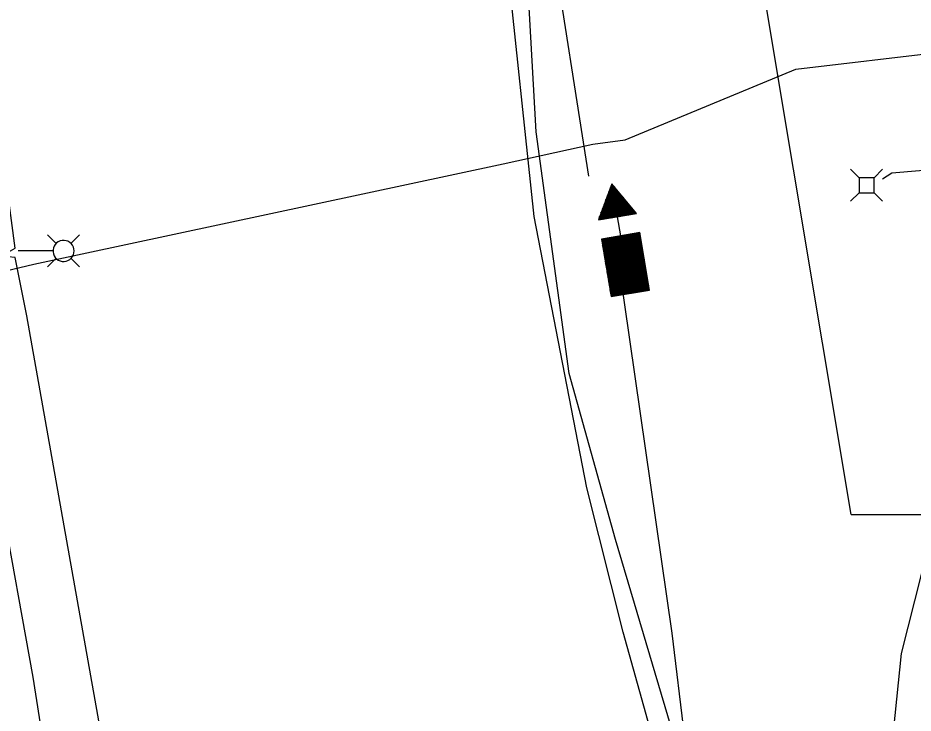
# Model space of a CAD drawing. Extents: x 596028 to 606371, y 330010 to 403088.
# Drawn here: x 604700.8 to 604885.2, y 336174.5 to 336317.8 of the extents above; entities that cross this region are included whole.
import ezdxf

# ---------------------------------------------------------------- set-up
doc = ezdxf.new("R2010")
doc.units = 0
for name, color, linetype in [('E_FTMS', 7, 'Continuous'), ('E_FTMS_Conduit', 7, 'Continuous'), ('E_LTG', 7, 'Continuous'), ('E_LTG_CID', 7, 'Continuous'), ('E_UTL_E', 7, 'Continuous'), ('E_UTL_E_UG', 7, 'Continuous'), ('E_UTL_FO_UG_QWEST', 7, 'Continuous'), ('E_UTL_G_UG', 7, 'Continuous')]:
    doc.layers.add(name, color=color, linetype=linetype)

msp = doc.modelspace()

# ---------------------------------------------------------------- linework, layer by layer
at = {"layer": 'E_FTMS'}
for p, q in [((604823.14, 336283.66), (604823.14, 336283.66)), ((604820.48, 336276.23), (604824.56, 336281.93)), ((604820.53, 336276.7), (604824.4, 336282.12)), ((604820.81, 336276.28), (604824.71, 336281.74)), ((604820.85, 336277.57), (604824.24, 336282.31)), ((604821.18, 336278.44), (604824.08, 336282.5)), ((604821.5, 336279.31), (604823.92, 336282.7)), ((604821.83, 336280.18), (604823.77, 336282.89)), ((604822.16, 336281.05), (604823.61, 336283.08)), ((604822.44, 336281.79), (604827.85, 336277.92)), ((604822.48, 336281.92), (604823.45, 336283.27)), ((604822.52, 336282.03), (604827.26, 336278.64)), ((604822.61, 336282.26), (604826.67, 336279.36)), ((604822.7, 336282.49), (604826.08, 336280.07)), ((604822.79, 336282.72), (604825.49, 336280.79)), ((604822.81, 336282.79), (604823.29, 336283.46)), ((604822.87, 336282.96), (604824.9, 336281.51)), ((604822.96, 336283.19), (604824.31, 336282.22)), ((604823.05, 336283.42), (604823.72, 336282.94)), ((604821.15, 336276.34), (604824.87, 336281.54)), ((604821.48, 336276.39), (604825.03, 336281.35)), ((604821.74, 336279.93), (604825.71, 336277.1)), ((604821.82, 336276.45), (604825.19, 336281.16)), ((604821.83, 336280.17), (604826.04, 336277.15)), ((604821.91, 336280.4), (604826.38, 336277.21)), ((604822, 336280.63), (604826.71, 336277.26)), ((604822.09, 336280.86), (604827.05, 336277.32)), ((604822.15, 336276.5), (604825.35, 336280.97)), ((604822.18, 336281.1), (604827.38, 336277.37)), ((604822.26, 336281.33), (604827.72, 336277.43)), ((604822.35, 336281.56), (604828.05, 336277.49)), ((604822.49, 336276.56), (604825.5, 336280.78)), ((604822.82, 336276.62), (604825.66, 336280.59)), ((604823.16, 336276.67), (604825.82, 336280.39)), ((604823.49, 336276.73), (604825.98, 336280.2)), ((604823.83, 336276.78), (604826.13, 336280.01)), ((604821.04, 336278.07), (604823.03, 336276.65)), ((604821.13, 336278.31), (604823.37, 336276.71)), ((604821.22, 336278.54), (604823.7, 336276.76)), ((604821.3, 336278.77), (604824.04, 336276.82)), ((604821.39, 336279), (604824.37, 336276.87)), ((604821.48, 336279.24), (604824.7, 336276.93)), ((604821.56, 336279.47), (604825.04, 336276.98)), ((604821.65, 336279.7), (604825.37, 336277.04)), ((604824.16, 336276.84), (604826.29, 336279.82)), ((604824.5, 336276.89), (604826.45, 336279.63)), ((604824.83, 336276.95), (604826.61, 336279.43)), ((604825.17, 336277.01), (604826.77, 336279.24)), ((604825.5, 336277.06), (604826.92, 336279.05)), ((604825.84, 336277.12), (604827.08, 336278.86)), ((604826.17, 336277.17), (604827.24, 336278.67)), ((604826.51, 336277.23), (604827.4, 336278.47)), ((604826.84, 336277.28), (604827.56, 336278.28)), ((604827.18, 336277.34), (604827.71, 336278.09)), ((604820.34, 336276.21), (604820.35, 336276.2)), ((604820.43, 336276.44), (604820.69, 336276.26)), ((604820.52, 336276.68), (604821.02, 336276.32)), ((604820.6, 336276.91), (604821.36, 336276.37)), ((604820.69, 336277.14), (604821.69, 336276.43)), ((604820.78, 336277.37), (604822.03, 336276.48)), ((604820.87, 336277.61), (604822.36, 336276.54)), ((604820.95, 336277.84), (604822.7, 336276.59)), ((604824.94, 336272.91), (604824.28, 336276.86)), ((604827.51, 336277.4), (604827.87, 336277.9)), ((604827.85, 336277.45), (604828.03, 336277.71)), ((604828.18, 336277.51), (604828.19, 336277.52)), ((604821.22, 336270.92), (604822.33, 336272.48)), ((604821.27, 336270.58), (604822.67, 336272.54)), ((604821.33, 336270.25), (604823, 336272.59)), ((604821.38, 336269.91), (604823.34, 336272.65)), ((604821.44, 336269.58), (604823.67, 336272.7)), ((604821.5, 336269.24), (604824.01, 336272.76)), ((604821.55, 336268.91), (604824.34, 336272.81)), ((604821.61, 336268.57), (604824.68, 336272.87)), ((604821.66, 336268.24), (604825.01, 336272.93)), ((604821.72, 336267.9), (604825.35, 336272.98)), ((604821.77, 336267.57), (604825.68, 336273.04)), ((604821.83, 336267.23), (604826.02, 336273.09)), ((604821.89, 336266.9), (604826.35, 336273.15)), ((604821.94, 336266.57), (604826.69, 336273.2)), ((604822, 336266.23), (604827.02, 336273.26)), ((604822.05, 336265.9), (604827.36, 336273.31)), ((604822.11, 336265.56), (604827.69, 336273.37)), ((604822.16, 336265.23), (604828.03, 336273.43)), ((604822.22, 336264.89), (604828.36, 336273.48)), ((604822.28, 336264.56), (604828.7, 336273.54)), ((604822.33, 336264.22), (604828.91, 336273.43)), ((604822.33, 336272.48), (604829.98, 336267.02)), ((604822.39, 336263.89), (604828.97, 336273.09)), ((604822.44, 336263.55), (604829.02, 336272.76)), ((604822.67, 336272.54), (604829.92, 336267.35)), ((604823, 336272.59), (604829.86, 336267.69)), ((604823.34, 336272.65), (604829.81, 336268.02)), ((604823.67, 336272.7), (604829.75, 336268.36)), ((604824.01, 336272.76), (604829.7, 336268.69)), ((604824.34, 336272.81), (604829.64, 336269.03)), ((604824.68, 336272.87), (604829.59, 336269.36)), ((604825.01, 336272.93), (604829.53, 336269.7)), ((604825.35, 336272.98), (604829.47, 336270.03)), ((604825.68, 336273.04), (604829.42, 336270.37)), ((604826.02, 336273.09), (604829.36, 336270.7)), ((604826.35, 336273.15), (604829.31, 336271.03)), ((604826.69, 336273.2), (604829.25, 336271.37)), ((604827.02, 336273.26), (604829.2, 336271.7)), ((604827.36, 336273.31), (604829.14, 336272.04)), ((604827.69, 336273.37), (604829.09, 336272.37)), ((604828.03, 336273.43), (604829.03, 336272.71)), ((604828.36, 336273.48), (604828.97, 336273.04)), ((604828.7, 336273.54), (604828.92, 336273.38)), ((604820.99, 336272.26), (604830.2, 336265.68)), ((604821.05, 336271.92), (604821.33, 336272.31)), ((604821.05, 336271.92), (604830.25, 336265.34)), ((604821.11, 336271.59), (604821.66, 336272.37)), ((604821.11, 336271.59), (604830.31, 336265.01)), ((604821.16, 336271.25), (604822, 336272.42)), ((604821.16, 336271.25), (604830.37, 336264.67)), ((604821.22, 336270.92), (604830.42, 336264.34)), ((604821.33, 336272.31), (604830.14, 336266.01)), ((604821.66, 336272.37), (604830.09, 336266.35)), ((604822, 336272.42), (604830.03, 336266.68)), ((604822.5, 336263.22), (604829.08, 336272.42)), ((604822.55, 336262.88), (604829.13, 336272.09)), ((604822.61, 336262.55), (604829.19, 336271.75)), ((604822.67, 336262.21), (604829.24, 336271.42)), ((604822.72, 336261.88), (604829.3, 336271.08)), ((604822.78, 336261.54), (604829.36, 336270.75)), ((604821.27, 336270.58), (604830.48, 336264)), ((604821.33, 336270.25), (604830.53, 336263.67)), ((604821.38, 336269.91), (604830.59, 336263.33)), ((604821.44, 336269.58), (604830.64, 336263)), ((604821.5, 336269.24), (604830.7, 336262.66)), ((604821.55, 336268.91), (604830.76, 336262.33)), ((604822.83, 336261.21), (604829.41, 336270.41)), ((604822.89, 336260.87), (604829.47, 336270.08)), ((604822.94, 336260.54), (604829.52, 336269.74)), ((604823.18, 336260.45), (604829.58, 336269.41)), ((604823.51, 336260.51), (604829.63, 336269.07)), ((604821.61, 336268.57), (604830.81, 336261.99)), ((604821.66, 336268.24), (604830.78, 336261.72)), ((604821.72, 336267.9), (604830.45, 336261.66)), ((604821.77, 336267.57), (604830.11, 336261.61)), ((604821.83, 336267.23), (604829.78, 336261.55)), ((604823.85, 336260.57), (604829.69, 336268.74)), ((604824.18, 336260.62), (604829.75, 336268.4)), ((604824.52, 336260.68), (604829.8, 336268.07)), ((604824.85, 336260.73), (604829.86, 336267.73)), ((604825.19, 336260.79), (604829.91, 336267.4)), ((604825.52, 336260.84), (604829.97, 336267.06)), ((604821.89, 336266.9), (604829.44, 336261.5)), ((604821.94, 336266.57), (604829.11, 336261.44)), ((604822, 336266.23), (604828.77, 336261.39)), ((604822.05, 336265.9), (604828.44, 336261.33)), ((604822.11, 336265.56), (604828.11, 336261.27)), ((604822.16, 336265.23), (604827.77, 336261.22)), ((604825.86, 336260.9), (604830.02, 336266.73)), ((604826.19, 336260.96), (604830.08, 336266.39)), ((604826.53, 336261.01), (604830.14, 336266.06)), ((604826.86, 336261.07), (604830.19, 336265.72)), ((604827.2, 336261.12), (604830.25, 336265.39)), ((604822.22, 336264.89), (604827.44, 336261.16)), ((604822.28, 336264.56), (604827.1, 336261.11)), ((604822.33, 336264.22), (604826.77, 336261.05)), ((604822.39, 336263.89), (604826.43, 336261)), ((604822.44, 336263.55), (604826.1, 336260.94)), ((604827.53, 336261.18), (604830.3, 336265.06)), ((604827.87, 336261.23), (604830.36, 336264.72)), ((604828.2, 336261.29), (604830.41, 336264.39)), ((604828.54, 336261.35), (604830.47, 336264.05)), ((604828.87, 336261.4), (604830.53, 336263.72)), ((604829.21, 336261.46), (604830.58, 336263.38)), ((604822.5, 336263.22), (604825.76, 336260.88)), ((604822.55, 336262.88), (604825.43, 336260.83)), ((604822.61, 336262.55), (604825.09, 336260.77)), ((604822.67, 336262.21), (604824.76, 336260.72)), ((604822.72, 336261.88), (604824.42, 336260.66)), ((604822.78, 336261.54), (604824.09, 336260.61)), ((604829.54, 336261.51), (604830.64, 336263.05)), ((604829.88, 336261.57), (604830.69, 336262.71)), ((604830.21, 336261.62), (604830.75, 336262.38)), ((604830.54, 336261.68), (604830.8, 336262.04)), ((604822.83, 336261.21), (604823.75, 336260.55)), ((604822.89, 336260.87), (604823.42, 336260.49)), ((604822.94, 336260.54), (604823.08, 336260.44))]:
    msp.add_line(p, q, dxfattribs=at)
for points in [[(604820.34, 336276.2), (604828.19, 336277.51), (604823.14, 336283.66)], [(604830.86, 336261.73), (604828.89, 336273.57), (604820.99, 336272.26), (604822.96, 336260.42)]]:
    msp.add_lwpolyline(points, close=True, dxfattribs=at)
at = {"layer": 'E_FTMS_Conduit'}
for points in [[(604850.5, 336077.62), (604849.76, 336079.84), (604845.07, 336126.86), (604835.92, 336169.53), (604823.85, 336210.31), (604814.33, 336244.56), (604807.54, 336294.32), (604804.4, 336349.36), (604787.77, 336403.56), (604778.06, 336454.77), (604767.68, 336514.34), (604755.05, 336571.74), (604744.37, 336629.18), (604737.87, 336681.73), (604730.03, 336734.18), (604701.87, 336906.78), (604692.35, 336962.82), (604682.52, 337020.66), (604676.08, 337061.02), (604667.84, 337117.16), (604657.46, 337177.3), (604649.41, 337237.66), (604641.55, 337295.97)], [(604797.9, 336407.83), (604808.53, 336351.26), (604810.53, 336334.75), (604818.29, 336285.22)], [(604853.48, 336085.51), (604845.69, 336127.08), (604838.09, 336169.95), (604835.55, 336190.97), (604824.59, 336266.8)]]:
    msp.add_lwpolyline(points, dxfattribs=at)
at = {"layer": 'E_LTG'}
for points in [[(604708.64, 336271.32), (604706.87, 336273.1)], [(604711.69, 336271.32), (604713.47, 336273.1)], [(604712.34, 336269.8), (604712.3, 336270.21), (604712.19, 336270.61), (604712, 336270.97), (604711.74, 336271.3), (604711.43, 336271.57), (604711.07, 336271.78), (604710.68, 336271.91), (604710.27, 336271.97), (604709.86, 336271.95), (604709.46, 336271.85), (604709.08, 336271.68), (604708.74, 336271.44), (604708.46, 336271.14), (604708.23, 336270.79), (604708.08, 336270.41), (604708, 336270), (604708, 336269.59), (604708.08, 336269.18), (604708.23, 336268.8), (604708.46, 336268.45), (604708.74, 336268.15), (604709.08, 336267.91), (604709.46, 336267.74), (604709.86, 336267.64), (604710.27, 336267.62), (604710.68, 336267.68), (604711.07, 336267.82), (604711.43, 336268.03), (604711.74, 336268.3), (604712, 336268.62), (604712.19, 336268.99), (604712.3, 336269.39), (604712.34, 336269.8)], [(604707.95, 336269.8), (604700.78, 336269.8)], [(604708.64, 336268.28), (604706.87, 336266.5)], [(604711.69, 336268.28), (604713.47, 336266.5)]]:
    msp.add_lwpolyline(points, dxfattribs=at)
at = {"layer": 'E_LTG_CID'}
for points in [[(604860.11, 335989.96), (604854.33, 336036.59), (604844.7, 336089.4), (604837.8, 336125.66), (604831.82, 336168.35), (604825.46, 336191.21), (604817.98, 336220.94), (604807.08, 336276.87), (604801.41, 336330.83), (604801.85, 336345.65), (604797.14, 336365.04), (604791.67, 336404.29), (604783.31, 336455.52), (604771.22, 336515.74), (604772.73, 336522.21), (604758.88, 336572.41), (604748.05, 336629.75)], [(604774.25, 335835.23), (604767.31, 335879.89), (604757.37, 335915.43), (604754.96, 335952.57), (604741.97, 336023.81), (604738.31, 336039.42), (604736.98, 336059.55), (604725.78, 336098.43), (604729.26, 336099.72), (604729.07, 336107.31), (604715.78, 336182.17), (604702.58, 336256.41), (604700.19, 336268.42), (604697.28, 336268.75), (604700.18, 336270.36), (604692.32, 336329.51), (604678.95, 336405.71), (604671.73, 336440.44), (604669.09, 336440.78), (604671.37, 336442.9), (604666.86, 336479.67), (604654.36, 336555.45), (604643.97, 336613.3)]]:
    msp.add_lwpolyline(points, dxfattribs=at)
at = {"layer": 'E_UTL_E'}
for points in [[(604874.03, 336284.9), (604872.28, 336286.65)], [(604877.13, 336284.9), (604878.88, 336286.65)], [(604877.13, 336284.9), (604874.03, 336284.9)], [(604874.03, 336284.9), (604874.03, 336281.8)], [(604877.13, 336281.8), (604877.13, 336284.9)], [(604874.03, 336281.8), (604872.28, 336280.05)], [(604874.03, 336281.8), (604877.13, 336281.8)], [(604877.13, 336281.8), (604878.88, 336280.05)]]:
    msp.add_lwpolyline(points, dxfattribs=at)
at = {"layer": 'E_UTL_E_UG'}
for points in [[(604704.02, 336267.04), (604800.75, 336287.79), (604819.22, 336291.81), (604825.86, 336292.71), (604861.04, 336307.3), (604891.31, 336310.84), (604922.81, 336314.74), (604939.41, 336316.89), (604964.23, 336308.17)], [(604878.89, 336284.69), (604880.77, 336285.93), (604892.16, 336286.83), (604905.26, 336287.1), (604916.75, 336289.09), (604938.06, 336291.82), (604955.01, 336294.11), (604958.77, 336296.14), (604961.26, 336300.1), (604964.24, 336308.04)], [(604724.7, 335948.32), (604716.67, 335995.96), (604708.45, 336045.93), (604700.33, 336094.17), (604695.23, 336131.52), (604687.32, 336184.01), (604683.1, 336206.24), (604681.05, 336213.23), (604679.96, 336218.59), (604675.17, 336249.43), (604675.71, 336256.56), (604687.33, 336263.29), (604693.86, 336264.66), (604704.02, 336267.04)], [(604873.81, 336109.11), (604875.97, 336124.72), (604879.3, 336152.55), (604882.75, 336186.83), (604889.74, 336214.22), (604895.74, 336225.81), (604900.01, 336227.21)]]:
    msp.add_lwpolyline(points, dxfattribs=at)
at = {"layer": 'E_UTL_FO_UG_QWEST'}
msp.add_lwpolyline([(604764.64, 335825.63), (604754.97, 335878.92), (604751.95, 335896.96), (604749.11, 335915.96), (604739.53, 335966.31), (604727.68, 336038.53), (604715.74, 336106.65), (604703.91, 336181.91), (604690.54, 336255.88), (604678.58, 336327.99), (604664.78, 336404.76), (604651.78, 336480.07), (604639.96, 336554.44), (604628.34, 336626.54), (604615.77, 336699.8), (604611.3, 336722.29), (604607.39, 336749.34), (604597.4, 336819.21), (604583.07, 336892.17), (604574.68, 336963.66), (604563.59, 337039.69), (604549.05, 337114), (604536.54, 337190.93), (604536.2, 337193.87)], dxfattribs=at)
at = {"layer": 'E_UTL_G_UG'}
for q in [(604821.03, 336523.09), (604902.69, 336215.44)]:
    msp.add_line((604872.43, 336215.44), q, dxfattribs=at)

doc.saveas('drawing.dxf')
